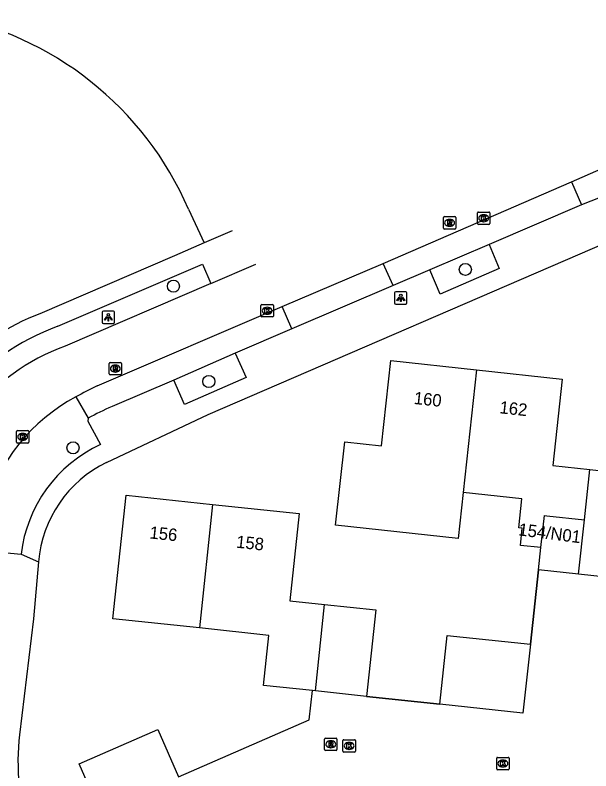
# Model space of a CAD drawing. Extents: x 162026 to 163499, y 387297 to 388169.
# Drawn here: x 162220 to 162266.6, y 388094.8 to 388155.9 of the extents above; entities that cross this region are included whole.
import ezdxf

# ---------------------------------------------------------------- set-up
doc = ezdxf.new("R2010")
doc.units = 0
for name, color, linetype in [('IMGEO_Boom', 7, 'Continuous'), ('IMGEO_Kolk', 7, 'Continuous'), ('IMGEO_Lichtpunt', 7, 'Continuous'), ('IMGEO_Muur', 7, 'Continuous'), ('IMGEO_Pand', 7, 'Continuous'), ('IMGEO_Pand_nummerreeks', 7, 'Continuous'), ('IMGEO_Parkeervlak_open', 7, 'Continuous'), ('IMGEO_Rijbaan_lokaal_open', 7, 'Continuous'), ('IMGEO_Rioolput', 7, 'Continuous'), ('IMGEO_Voetpad_gesloten', 7, 'Continuous'), ('IMGEO_Voetpad_open', 7, 'Continuous')]:
    doc.layers.add(name, color=color, linetype=linetype)

msp = doc.modelspace()

# ---------------------------------------------------------------- linework, layer by layer
at = {"layer": 'IMGEO_Boom'}
for centre in [(162256.421, 388135.326), (162232.832, 388133.97), (162235.696, 388126.265), (162224.722, 388120.903)]:
    msp.add_circle(centre, 0.489, dxfattribs=at)
at = {"layer": 'IMGEO_Kolk'}
for p, q in [((162257.403, 388139.041), (162257.403, 388139.893)), ((162257.478, 388139.967), (162258.33, 388139.967)), ((162257.891, 388139.747), (162257.916, 388139.747)), ((162258.404, 388139.893), (162258.404, 388139.041)), ((162258.33, 388138.967), (162257.478, 388138.967)), ((162257.914, 388139.187), (162257.889, 388139.187)), ((162239.908, 388131.558), (162239.908, 388132.41)), ((162239.983, 388132.484), (162240.835, 388132.484)), ((162240.396, 388132.264), (162240.421, 388132.264)), ((162240.909, 388132.41), (162240.909, 388131.558)), ((162240.835, 388131.484), (162239.983, 388131.484)), ((162240.419, 388131.704), (162240.394, 388131.704)), ((162220.226, 388122.289), (162221.078, 388122.289)), ((162220.151, 388121.363), (162220.151, 388122.215)), ((162220.639, 388122.069), (162220.664, 388122.069)), ((162221.152, 388122.215), (162221.152, 388121.363)), ((162221.078, 388121.289), (162220.226, 388121.289)), ((162220.662, 388121.509), (162220.637, 388121.509)), ((162246.533, 388096.372), (162246.533, 388097.224)), ((162246.608, 388097.298), (162247.46, 388097.298)), ((162247.534, 388097.224), (162247.534, 388096.372)), ((162247.021, 388097.078), (162247.046, 388097.078)), ((162247.46, 388096.298), (162246.608, 388096.298)), ((162247.044, 388096.518), (162247.019, 388096.518)), ((162258.953, 388094.946), (162258.953, 388095.798)), ((162259.028, 388095.872), (162259.88, 388095.872)), ((162259.441, 388095.652), (162259.466, 388095.652)), ((162259.954, 388095.798), (162259.954, 388094.946)), ((162259.88, 388094.872), (162259.028, 388094.872)), ((162259.464, 388095.092), (162259.439, 388095.092))]:
    msp.add_line(p, q, dxfattribs=at)
for points in [[(162257.403, 388139.041), (162257.403, 388139.893)], [(162257.478, 388139.967), (162258.33, 388139.967)], [(162257.724, 388139.667), (162257.847, 388139.667), (162257.847, 388139.516), (162257.977, 388139.667), (162258.141, 388139.667), (162257.995, 388139.516), (162258.148, 388139.267), (162257.996, 388139.267), (162257.911, 388139.431), (162257.847, 388139.364), (162257.847, 388139.267), (162257.724, 388139.267), (162257.724, 388139.667)], [(162258.404, 388139.893), (162258.404, 388139.041)], [(162258.33, 388138.967), (162257.478, 388138.967)], [(162239.908, 388131.558), (162239.908, 388132.41)], [(162239.983, 388132.484), (162240.835, 388132.484)], [(162240.229, 388132.184), (162240.352, 388132.184), (162240.352, 388132.033), (162240.482, 388132.184), (162240.646, 388132.184), (162240.5, 388132.033), (162240.653, 388131.784), (162240.501, 388131.784), (162240.416, 388131.948), (162240.352, 388131.881), (162240.352, 388131.784), (162240.229, 388131.784), (162240.229, 388132.184)], [(162240.909, 388132.41), (162240.909, 388131.558)], [(162240.835, 388131.484), (162239.983, 388131.484)], [(162220.226, 388122.289), (162221.078, 388122.289)], [(162220.151, 388121.363), (162220.151, 388122.215)], [(162220.472, 388121.989), (162220.595, 388121.989), (162220.595, 388121.838), (162220.725, 388121.989), (162220.889, 388121.989), (162220.743, 388121.838), (162220.896, 388121.589), (162220.744, 388121.589), (162220.659, 388121.753), (162220.595, 388121.686), (162220.595, 388121.589), (162220.472, 388121.589), (162220.472, 388121.989)], [(162221.152, 388122.215), (162221.152, 388121.363)], [(162221.078, 388121.289), (162220.226, 388121.289)], [(162246.533, 388096.372), (162246.533, 388097.224)], [(162246.608, 388097.298), (162247.46, 388097.298)], [(162247.534, 388097.224), (162247.534, 388096.372)], [(162246.854, 388096.998), (162246.977, 388096.998), (162246.977, 388096.847), (162247.107, 388096.998), (162247.271, 388096.998), (162247.125, 388096.847), (162247.278, 388096.598), (162247.126, 388096.598), (162247.041, 388096.762), (162246.977, 388096.695), (162246.977, 388096.598), (162246.854, 388096.598), (162246.854, 388096.998)], [(162247.46, 388096.298), (162246.608, 388096.298)], [(162258.953, 388094.946), (162258.953, 388095.798)], [(162259.028, 388095.872), (162259.88, 388095.872)], [(162259.274, 388095.572), (162259.397, 388095.572), (162259.397, 388095.421), (162259.527, 388095.572), (162259.691, 388095.572), (162259.545, 388095.421), (162259.698, 388095.172), (162259.546, 388095.172), (162259.461, 388095.336), (162259.397, 388095.269), (162259.397, 388095.172), (162259.274, 388095.172), (162259.274, 388095.572)], [(162259.954, 388095.798), (162259.954, 388094.946)], [(162259.88, 388094.872), (162259.028, 388094.872)]]:
    msp.add_lwpolyline(points, dxfattribs=at)
for centre, start, end in [((162257.48, 388139.891), 91.55205, 178.44795), ((162257.48, 388139.891), 91.55205, 178.44795), ((162258.328, 388139.891), 1.55205, 88.44795), ((162258.328, 388139.891), 1.55205, 88.44795), ((162257.48, 388139.043), 181.55205, 268.44795), ((162257.48, 388139.043), 181.55205, 268.44795), ((162258.328, 388139.043), 271.55205, 358.44795), ((162258.328, 388139.043), 271.55205, 358.44795), ((162239.985, 388132.408), 91.55205, 178.44795), ((162239.985, 388132.408), 91.55205, 178.44795), ((162240.833, 388132.408), 1.55205, 88.44795), ((162240.833, 388132.408), 1.55205, 88.44795), ((162239.985, 388131.56), 181.55205, 268.44795), ((162239.985, 388131.56), 181.55205, 268.44795), ((162240.833, 388131.56), 271.55205, 358.44795), ((162240.833, 388131.56), 271.55205, 358.44795), ((162220.228, 388122.213), 91.55205, 178.44795), ((162220.228, 388122.213), 91.55205, 178.44795), ((162221.076, 388122.213), 1.55205, 88.44795), ((162221.076, 388122.213), 1.55205, 88.44795), ((162220.228, 388121.365), 181.55205, 268.44795), ((162220.228, 388121.365), 181.55205, 268.44795), ((162221.076, 388121.365), 271.55205, 358.44795), ((162221.076, 388121.365), 271.55205, 358.44795), ((162246.61, 388097.222), 91.55205, 178.44795), ((162246.61, 388097.222), 91.55205, 178.44795), ((162247.458, 388097.222), 1.55205, 88.44795), ((162247.458, 388097.222), 1.55205, 88.44795), ((162246.61, 388096.374), 181.55205, 268.44795), ((162246.61, 388096.374), 181.55205, 268.44795), ((162247.458, 388096.374), 271.55205, 358.44795), ((162247.458, 388096.374), 271.55205, 358.44795), ((162259.03, 388095.796), 91.55205, 178.44795), ((162259.03, 388095.796), 91.55205, 178.44795), ((162259.878, 388095.796), 1.55205, 88.44795), ((162259.878, 388095.796), 1.55205, 88.44795), ((162259.03, 388094.948), 181.55205, 268.44795), ((162259.03, 388094.948), 181.55205, 268.44795), ((162259.878, 388094.948), 271.55205, 358.44795), ((162259.878, 388094.948), 271.55205, 358.44795)]:
    msp.add_arc(centre, 0.0765, start, end, dxfattribs=at)
for centre, major_axis, ratio, start_param, end_param in [((162257.89, 388139.467), (-0.387, 0.002), 0.722429, 4.712389, 7.853982), ((162257.915, 388139.467), (-0.39, 0.002), 0.717154, 1.570796, 4.712389), ((162240.395, 388131.984), (-0.387, 0.002), 0.722429, 4.712389, 7.853982), ((162240.42, 388131.984), (-0.39, 0.002), 0.717154, 1.570796, 4.712389), ((162220.638, 388121.789), (-0.387, 0.002), 0.722429, 4.712389, 7.853982), ((162220.663, 388121.789), (-0.39, 0.002), 0.717154, 1.570796, 4.712389), ((162247.02, 388096.798), (-0.387, 0.002), 0.722429, 4.712389, 7.853982), ((162247.045, 388096.798), (-0.39, 0.002), 0.717154, 1.570796, 4.712389), ((162259.44, 388095.372), (-0.387, 0.002), 0.722429, 4.712389, 7.853982), ((162259.465, 388095.372), (-0.39, 0.002), 0.717154, 1.570796, 4.712389)]:
    msp.add_ellipse(centre, major_axis=major_axis, ratio=ratio, start_param=start_param, end_param=end_param, dxfattribs=at)
at = {"layer": 'IMGEO_Lichtpunt'}
for p, q in [((162250.708, 388133.425), (162250.708, 388132.618)), ((162250.708, 388133.425), (162250.708, 388132.618)), ((162251.61, 388133.52), (162250.802, 388133.52)), ((162251.61, 388133.52), (162250.802, 388133.52)), ((162251.704, 388132.618), (162251.704, 388133.425)), ((162251.704, 388132.618), (162251.704, 388133.425)), ((162250.802, 388132.524), (162251.61, 388132.524)), ((162250.802, 388132.524), (162251.61, 388132.524)), ((162227.077, 388131.858), (162227.077, 388131.051)), ((162227.077, 388131.858), (162227.077, 388131.051)), ((162227.979, 388131.953), (162227.171, 388131.953)), ((162227.979, 388131.953), (162227.171, 388131.953)), ((162228.073, 388131.051), (162228.073, 388131.858)), ((162228.073, 388131.051), (162228.073, 388131.858)), ((162227.171, 388130.957), (162227.979, 388130.957)), ((162227.171, 388130.957), (162227.979, 388130.957))]:
    msp.add_line(p, q, dxfattribs=at)
for points in [[(162251.082, 388133.089), (162251.121, 388133.061), (162250.933, 388132.799), (162250.895, 388132.826), (162251.082, 388133.089)], [(162251.184, 388133.041), (162251.231, 388133.041), (162251.231, 388132.719), (162251.184, 388132.719), (162251.184, 388133.041)], [(162251.294, 388133.061), (162251.332, 388133.088), (162251.519, 388132.826), (162251.48, 388132.798), (162251.294, 388133.061)], [(162227.451, 388131.522), (162227.49, 388131.494), (162227.302, 388131.232), (162227.264, 388131.259), (162227.451, 388131.522)], [(162227.553, 388131.474), (162227.6, 388131.474), (162227.6, 388131.152), (162227.553, 388131.152), (162227.553, 388131.474)], [(162227.663, 388131.494), (162227.701, 388131.521), (162227.888, 388131.259), (162227.849, 388131.231), (162227.663, 388131.494)]]:
    msp.add_lwpolyline(points, dxfattribs=at)
for centre in [(162251.207, 388133.223), (162227.576, 388131.656)]:
    msp.add_circle(centre, 0.0994, dxfattribs=at)
for centre, start, end in [((162250.802, 388133.425), 90, 180), ((162250.802, 388133.425), 90, 180), ((162251.61, 388133.425), 0, 90), ((162251.61, 388133.425), 0, 90), ((162250.802, 388132.618), 180, 270), ((162250.802, 388132.618), 180, 270), ((162251.61, 388132.618), 270, 0), ((162251.61, 388132.618), 270, 360), ((162227.171, 388131.858), 90, 180), ((162227.171, 388131.858), 90, 180), ((162227.979, 388131.858), 0, 90), ((162227.979, 388131.858), 0, 90), ((162227.171, 388131.051), 180, 270), ((162227.171, 388131.051), 180, 270), ((162227.979, 388131.051), 270, 0), ((162227.979, 388131.051), 270, 360)]:
    msp.add_arc(centre, 0.0946, start, end, dxfattribs=at)
at = {"layer": 'IMGEO_Muur'}
for points in [[(162262.333, 388111.041), (162261.676, 388105.011)], [(162254.359, 388100.162), (162248.439, 388100.796)]]:
    msp.add_lwpolyline(points, dxfattribs=at)
at = {"layer": 'IMGEO_Pand'}
for points in [[(162256.245, 388117.281), (162255.843, 388113.576), (162245.931, 388114.655), (162246.692, 388121.382), (162249.645, 388121.061), (162250.395, 388127.95), (162257.325, 388127.196)], [(162257.325, 388127.196), (162256.245, 388117.281)], [(162257.325, 388127.196), (162264.254, 388126.442), (162263.495, 388119.466), (162266.485, 388119.141)], [(162266.041, 388115.065), (162266.485, 388119.141)], [(162266.485, 388119.141), (162270.69, 388118.683), (162270.407, 388116.086)], [(162234.93, 388106.335), (162227.932, 388107.084), (162229.002, 388117.077), (162235.998, 388116.328)], [(162262.528, 388112.828), (162260.871, 388113.009), (162261.023, 388114.404), (162260.73, 388114.436), (162260.984, 388116.765), (162256.245, 388117.281)], [(162235.998, 388116.328), (162234.93, 388106.335)], [(162235.998, 388116.328), (162242.995, 388115.579), (162242.241, 388108.534), (162245.052, 388108.233)], [(162270.407, 388116.086), (162269.77, 388110.231), (162265.564, 388110.689)], [(162262.528, 388112.828), (162262.81, 388115.416), (162263.007, 388115.395), (162266.041, 388115.065)], [(162265.564, 388110.689), (162266.041, 388115.065)], [(162262.333, 388111.041), (162262.528, 388112.828)], [(162265.564, 388110.689), (162262.333, 388111.041)], [(162244.305, 388101.238), (162245.052, 388108.233)], [(162245.052, 388108.233), (162249.188, 388107.79), (162248.439, 388100.796)], [(162244.06, 388101.264), (162240.119, 388101.686), (162240.553, 388105.733), (162234.93, 388106.335)], [(162254.359, 388100.162), (162254.965, 388105.729), (162261.676, 388105.011)], [(162261.676, 388105.011), (162261.07, 388099.444), (162254.359, 388100.162)], [(162244.305, 388101.238), (162244.06, 388101.264)], [(162248.439, 388100.796), (162244.305, 388101.238)], [(162226.888, 388091.531), (162225.224, 388095.354), (162231.575, 388098.119), (162233.24, 388094.296)]]:
    msp.add_lwpolyline(points, dxfattribs=at)
at = {"layer": 'IMGEO_Parkeervlak_open'}
for points in [[(162258.347, 388137.354), (162253.546, 388135.289)], [(162237.831, 388128.548), (162232.855, 388126.366)], [(162224.942, 388125.012), (162225.936, 388123.306)]]:
    msp.add_lwpolyline(points, dxfattribs=at)
at = {"layer": 'IMGEO_Rijbaan_lokaal_open'}
for points in [[(162264.989, 388142.4), (162270.214, 388144.705)], [(162270.688, 388142.475), (162265.796, 388140.557)], [(162249.769, 388135.816), (162264.989, 388142.4)], [(162264.989, 388142.4), (162265.796, 388140.557)], [(162235.845, 388134.189), (162239.484, 388135.749)], [(162241.608, 388132.322), (162249.769, 388135.816)], [(162250.583, 388134.015), (162249.769, 388135.816)], [(162235.845, 388134.189), (162224.081, 388129.133)], [(162250.583, 388134.015), (162242.399, 388130.524)], [(162226.671, 388125.919), (162241.608, 388132.322)], [(162242.399, 388130.524), (162241.608, 388132.322)], [(162261.676, 388105.011), (162262.333, 388111.041)], [(162233.24, 388094.296), (162243.807, 388098.899), (162244.06, 388101.264)], [(162248.439, 388100.796), (162254.359, 388100.162)]]:
    msp.add_lwpolyline(points, dxfattribs=at)
for centre, radius, start, end in [((162230.201, 388112.649), 17.583, 110.36723, 172.15159), ((162243.309, 388092.1), 37.69, 116.19643, 119.16484), ((162231.949, 388111.888), 14.878, 118.09856, 164.39517)]:
    msp.add_arc(centre, radius, start, end, dxfattribs=at)
at = {"layer": 'IMGEO_Rioolput'}
for p, q in [((162254.65, 388138.667), (162254.65, 388139.519)), ((162254.725, 388139.593), (162255.577, 388139.593)), ((162255.651, 388139.519), (162255.651, 388138.667)), ((162255.161, 388138.813), (162255.136, 388138.813)), ((162255.138, 388139.373), (162255.163, 388139.373)), ((162255.577, 388138.593), (162254.725, 388138.593)), ((162227.714, 388127.803), (162228.566, 388127.803)), ((162227.639, 388126.877), (162227.639, 388127.729)), ((162228.127, 388127.583), (162228.152, 388127.583)), ((162228.64, 388127.729), (162228.64, 388126.877)), ((162228.566, 388126.803), (162227.714, 388126.803)), ((162228.15, 388127.023), (162228.125, 388127.023)), ((162245.049, 388096.502), (162245.049, 388097.354)), ((162245.124, 388097.428), (162245.976, 388097.428)), ((162246.05, 388097.354), (162246.05, 388096.502)), ((162245.56, 388096.648), (162245.535, 388096.648)), ((162245.537, 388097.208), (162245.562, 388097.208)), ((162245.976, 388096.428), (162245.124, 388096.428))]:
    msp.add_line(p, q, dxfattribs=at)
for points in [[(162254.65, 388138.667), (162254.65, 388139.519)], [(162254.725, 388139.593), (162255.577, 388139.593)], [(162255.651, 388139.519), (162255.651, 388138.667)], [(162255.239, 388139.291), (162254.987, 388139.293), (162254.987, 388138.893)], [(162254.987, 388138.893), (162255.111, 388138.893), (162255.111, 388139.055), (162255.122, 388139.055)], [(162255.165, 388139.212), (162255.111, 388139.212), (162255.111, 388139.131)], [(162255.111, 388139.131), (162255.163, 388139.131)], [(162255.169, 388139.026), (162255.24, 388138.893), (162255.38, 388138.893), (162255.315, 388139.019)], [(162255.577, 388138.593), (162254.725, 388138.593)], [(162227.714, 388127.803), (162228.566, 388127.803)], [(162227.639, 388126.877), (162227.639, 388127.729)], [(162228.228, 388127.501), (162227.976, 388127.503), (162227.976, 388127.103)], [(162227.976, 388127.103), (162228.1, 388127.103), (162228.1, 388127.265), (162228.111, 388127.265)], [(162228.154, 388127.422), (162228.1, 388127.422), (162228.1, 388127.341)], [(162228.1, 388127.341), (162228.152, 388127.341)], [(162228.158, 388127.236), (162228.229, 388127.103), (162228.369, 388127.103), (162228.304, 388127.229)], [(162228.64, 388127.729), (162228.64, 388126.877)], [(162228.566, 388126.803), (162227.714, 388126.803)], [(162245.049, 388096.502), (162245.049, 388097.354)], [(162245.124, 388097.428), (162245.976, 388097.428)], [(162246.05, 388097.354), (162246.05, 388096.502)], [(162245.638, 388097.126), (162245.386, 388097.128), (162245.386, 388096.728)], [(162245.386, 388096.728), (162245.51, 388096.728), (162245.51, 388096.89), (162245.521, 388096.89)], [(162245.564, 388097.047), (162245.51, 388097.047), (162245.51, 388096.966)], [(162245.51, 388096.966), (162245.562, 388096.966)], [(162245.568, 388096.861), (162245.639, 388096.728), (162245.779, 388096.728), (162245.714, 388096.854)], [(162245.976, 388096.428), (162245.124, 388096.428)]]:
    msp.add_lwpolyline(points, dxfattribs=at)
for centre, radius, start, end in [((162254.727, 388139.517), 0.0765, 91.55205, 178.44795), ((162254.727, 388139.517), 0.0765, 91.55205, 178.44795), ((162255.575, 388139.517), 0.0765, 1.55205, 88.44795), ((162255.575, 388139.517), 0.0765, 1.55205, 88.44795), ((162255.121, 388139.002), 0.0533, 26.02933, 88.69889), ((162255.147, 388139.32), 0.19, 274.7715, 282.96867), ((162255.171, 388139.116), 0.0964, 77.00612, 93.18647), ((162255.185, 388139.173), 0.0378, 276.66336, 79.67722), ((162255.238, 388139.181), 0.109, 350.36119, 89.41601), ((162255.236, 388139.181), 0.112, 277.58423, 350.98172), ((162255.22, 388138.966), 0.108, 29.51342, 73.79051), ((162254.727, 388138.669), 0.0765, 181.55205, 268.44795), ((162254.727, 388138.669), 0.0765, 181.55205, 268.44795), ((162255.575, 388138.669), 0.0765, 271.55205, 358.44795), ((162255.575, 388138.669), 0.0765, 271.55205, 358.44795), ((162227.716, 388127.727), 0.0765, 91.55205, 178.44795), ((162227.716, 388127.727), 0.0765, 91.55205, 178.44795), ((162228.564, 388127.727), 0.0765, 1.55205, 88.44795), ((162228.564, 388127.727), 0.0765, 1.55205, 88.44795), ((162228.11, 388127.212), 0.0533, 26.02933, 88.69889), ((162228.136, 388127.53), 0.19, 274.7715, 282.96867), ((162228.16, 388127.326), 0.0964, 77.00612, 93.18647), ((162228.174, 388127.383), 0.0378, 276.66336, 79.67722), ((162228.227, 388127.391), 0.109, 350.36119, 89.41601), ((162228.225, 388127.391), 0.112, 277.58423, 350.98172), ((162228.209, 388127.176), 0.108, 29.51342, 73.79051), ((162227.716, 388126.879), 0.0765, 181.55205, 268.44795), ((162227.716, 388126.879), 0.0765, 181.55205, 268.44795), ((162228.564, 388126.879), 0.0765, 271.55205, 358.44795), ((162228.564, 388126.879), 0.0765, 271.55205, 358.44795), ((162245.126, 388097.352), 0.0765, 91.55205, 178.44795), ((162245.126, 388097.352), 0.0765, 91.55205, 178.44795), ((162245.974, 388097.352), 0.0765, 1.55205, 88.44795), ((162245.974, 388097.352), 0.0765, 1.55205, 88.44795), ((162245.52, 388096.837), 0.0533, 26.02933, 88.69889), ((162245.546, 388097.155), 0.19, 274.7715, 282.96867), ((162245.57, 388096.951), 0.0964, 77.00612, 93.18647), ((162245.584, 388097.008), 0.0378, 276.66336, 79.67722), ((162245.637, 388097.016), 0.109, 350.36119, 89.41601), ((162245.635, 388097.016), 0.112, 277.58423, 350.98172), ((162245.619, 388096.801), 0.108, 29.51342, 73.79051), ((162245.126, 388096.504), 0.0765, 181.55205, 268.44795), ((162245.126, 388096.504), 0.0765, 181.55205, 268.44795), ((162245.974, 388096.504), 0.0765, 271.55205, 358.44795), ((162245.974, 388096.504), 0.0765, 271.55205, 358.44795)]:
    msp.add_arc(centre, radius, start, end, dxfattribs=at)
for centre, major_axis, ratio, start_param, end_param in [((162255.137, 388139.093), (-0.387, 0.002), 0.722429, 4.712389, 7.853982), ((162255.162, 388139.093), (-0.39, 0.002), 0.717154, 1.570796, 4.712389), ((162228.126, 388127.303), (-0.387, 0.002), 0.722429, 4.712389, 7.853982), ((162228.151, 388127.303), (-0.39, 0.002), 0.717154, 1.570796, 4.712389), ((162245.536, 388096.928), (-0.387, 0.002), 0.722429, 4.712389, 7.853982), ((162245.561, 388096.928), (-0.39, 0.002), 0.717154, 1.570796, 4.712389)]:
    msp.add_ellipse(centre, major_axis=major_axis, ratio=ratio, start_param=start_param, end_param=end_param, dxfattribs=at)
at = {"layer": 'IMGEO_Voetpad_gesloten'}
for points in [[(162234.057, 388140.196), (162235.313, 388137.472)], [(162237.567, 388138.444), (162235.313, 388137.472)]]:
    msp.add_lwpolyline(points, dxfattribs=at)
msp.add_arc((162209.56, 388129.627), 26.68, 23.33621, 79.8528, dxfattribs=at)
at = {"layer": 'IMGEO_Voetpad_open'}
for points in [[(162265.796, 388140.557), (162258.347, 388137.354)], [(162227.425, 388119.712), (162235.634, 388123.603), (162269.059, 388138.048)], [(162235.313, 388137.472), (162232.914, 388136.436), (162222.042, 388131.743)], [(162258.347, 388137.354), (162259.161, 388135.4), (162254.396, 388133.319), (162253.546, 388135.289)], [(162223.5, 388130.736), (162235.19, 388135.742), (162235.845, 388134.189)], [(162253.546, 388135.289), (162250.583, 388134.015)], [(162242.399, 388130.524), (162237.831, 388128.548)], [(162237.831, 388128.548), (162238.701, 388126.581), (162233.738, 388124.4), (162232.855, 388126.366)], [(162232.855, 388126.366), (162227.871, 388124.248)], [(162225.936, 388123.306), (162225.928, 388123.053), (162226.94, 388121.172)], [(162218.523, 388112.391), (162218.773, 388112.469), (162220.525, 388112.299)], [(162220.525, 388112.299), (162221.923, 388111.694)], [(162221.923, 388111.694), (162221.525, 388107.085), (162220.388, 388097.702)]]:
    msp.add_lwpolyline(points, dxfattribs=at)
for centre, radius, start, end in [((162228.821, 388113.876), 19.11, 110.77732, 159.84556), ((162229.978, 388113.027), 18.857, 110.09279, 170.57493), ((162249.048, 388078.289), 50.603, 114.73936, 117.17629), ((162231.646, 388111.014), 11.195, 114.85837, 173.40929), ((162231.753, 388110.845), 9.867, 116.01873, 175.06497), ((162239.82, 388095.574), 19.548, 173.75123, 197.6206)]:
    msp.add_arc(centre, radius, start, end, dxfattribs=at)

# ---------------------------------------------------------------- texts
at = {"layer": 'IMGEO_Pand_nummerreeks'}
for s, rotation, p in [('160', 353.79007, (162252.229, 388124.451)), ('162', 353.78914, (162259.153, 388123.698)), ('156', 353.88956, (162230.872, 388113.578)), ('154/N01', 352.68333, (162260.673, 388113.828)), ('158', 353.88956, (162237.872, 388112.829))]:
    msp.add_text(s, height=1, rotation=rotation, dxfattribs=at).set_placement(p)

doc.saveas('drawing.dxf')
